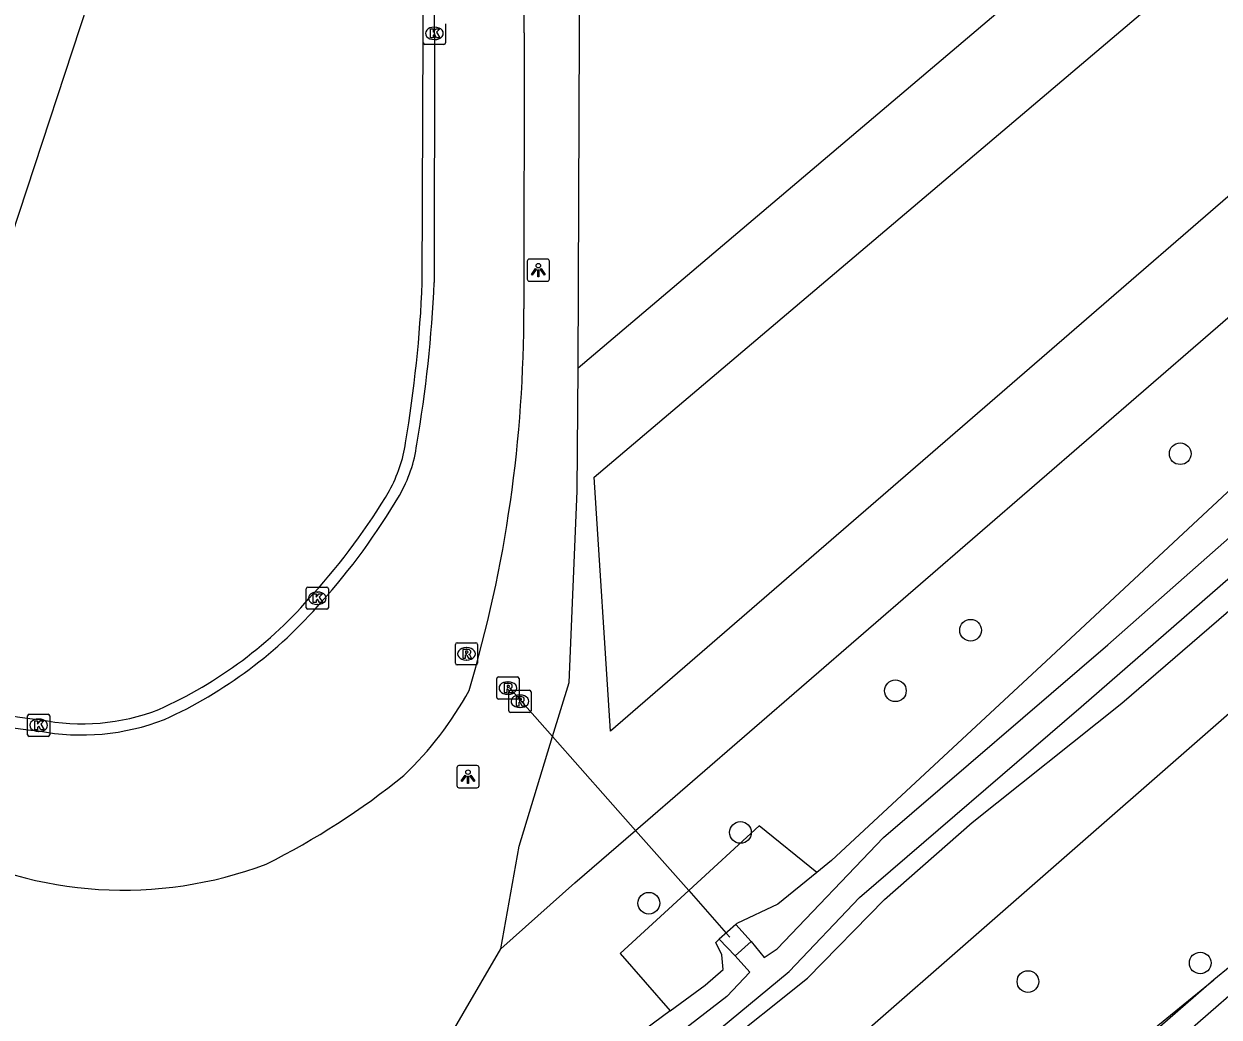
# Model space of a CAD drawing. Extents: x 155018 to 156648, y 383980 to 385733.
# Drawn here: x 156227.6 to 156281.5, y 384390.5 to 384435.2 of the extents above; entities that cross this region are included whole.
import ezdxf

# ---------------------------------------------------------------- set-up
doc = ezdxf.new("R2010")
doc.units = 0
for name, color, linetype in [('IMGEO_Berm_groen', 7, 'Continuous'), ('IMGEO_Boom', 7, 'Continuous'), ('IMGEO_Duiker', 7, 'Continuous'), ('IMGEO_Fietspad_gesloten', 7, 'Continuous'), ('IMGEO_Gemengd_bos', 7, 'Continuous'), ('IMGEO_Groenvoorziening', 7, 'Continuous'), ('IMGEO_Kolk', 7, 'Continuous'), ('IMGEO_Lichtpunt', 7, 'Continuous'), ('IMGEO_Loofbos', 7, 'Continuous'), ('IMGEO_Rijbaan_lokaal_gesloten', 7, 'Continuous'), ('IMGEO_Rijbaan_lokaal_open', 7, 'Continuous'), ('IMGEO_Rioolput', 7, 'Continuous'), ('IMGEO_Terreindeel_open', 7, 'Continuous'), ('IMGEO_Waterloop', 7, 'Continuous')]:
    doc.layers.add(name, color=color, linetype=linetype)

msp = doc.modelspace()

# ---------------------------------------------------------------- linework, layer by layer
at = {"layer": 'IMGEO_Berm_groen'}
for points in [[(156252.592, 384419.709), (156252.646, 384434.825), (156252.487, 384453.732), (156251.431, 384480.428), (156250.1, 384505.281), (156249.508, 384513.685), (156239.401, 384624.711)], [(156356.722, 384458.585), (156284.156, 384394.551), (156281.216, 384392.15)], [(156249.105, 384393.546), (156249.931, 384398.176), (156251.432, 384403.103), (156252.175, 384405.545), (156252.547, 384414.164), (156252.592, 384419.709)], [(156246.509, 384389.076), (156249.105, 384393.546)], [(156281.216, 384392.15), (156258.755, 384372.59), (156257.673, 384371.862), (156250.993, 384374.116), (156248.897, 384374.961), (156247.639, 384375.564), (156246.122, 384376.331), (156243.194, 384378.03), (156240.62, 384379.79), (156239.272, 384380.837)]]:
    msp.add_lwpolyline(points, dxfattribs=at)
at = {"layer": 'IMGEO_Boom'}
for centre in [(156279.706, 384415.854), (156270.264, 384407.898), (156266.873, 384405.17), (156259.895, 384398.786), (156255.769, 384395.599), (156280.608, 384392.904), (156272.848, 384392.068)]:
    msp.add_circle(centre, 0.489, dxfattribs=at)
at = {"layer": 'IMGEO_Duiker'}
msp.add_lwpolyline([(156249.488, 384405.303), (156251.432, 384403.103), (156255.164, 384398.879), (156257.563, 384396.164), (156259.25, 384394.254), (156259.413, 384394.07)], dxfattribs=at)
at = {"layer": 'IMGEO_Fietspad_gesloten'}
msp.add_lwpolyline([(156359.095, 384458.649), (156259.365, 384371.795), (156258.372, 384371.127), (156257.824, 384370.758)], dxfattribs=at)
at = {"layer": 'IMGEO_Gemengd_bos'}
for points in [[(156301.686, 384493.596), (156301.555, 384461.231), (156252.592, 384419.709)], [(156249.105, 384393.546), (156252.428, 384396.51), (156255.164, 384398.879), (156339.901, 384472.241), (156350.929, 384480.371)], [(156356.289, 384478.542), (156356.33, 384478.469), (156355.944, 384478.226), (156355.15, 384477.417), (156351.034, 384473.469), (156345.854, 384468.837), (156343.238, 384466.927), (156340.245, 384464.452), (156337.294, 384462.155), (156320.755, 384447.746), (156306.691, 384435.576), (156297.284, 384427.612), (156285.129, 384417.181), (156273.665, 384406.5), (156263.998, 384397.529), (156263.332, 384396.986)], [(156360.944, 384474.29), (156348, 384461.983), (156253.842, 384379.592), (156251.329, 384381.955)], [(156263.332, 384396.986), (156260.746, 384399.092), (156257.563, 384396.164), (156254.48, 384393.328), (156256.728, 384390.748)], [(156261.294, 384376.959), (156265.83, 384379.587), (156281.216, 384392.15)], [(156256.728, 384390.748), (156254.817, 384389.335), (156250.169, 384385.869), (156247.72, 384383.949), (156247.048, 384383.397), (156246.811, 384382.859), (156246.926, 384382.411), (156248.739, 384380.602), (156249.136, 384380.511), (156249.959, 384380.722), (156251.329, 384381.955)]]:
    msp.add_lwpolyline(points, dxfattribs=at)
at = {"layer": 'IMGEO_Groenvoorziening'}
for points in [[(156234.746, 384453.17), (156230.826, 384437.159), (156227.056, 384425.664), (156220.852, 384412.468)], [(156251.329, 384381.955), (156251.754, 384382.338), (156254.127, 384384.59), (156258.816, 384388.951), (156262.919, 384392.222), (156266.385, 384395.759), (156270.332, 384399.233), (156277.08, 384404.616), (156287.675, 384413.762)]]:
    msp.add_lwpolyline(points, dxfattribs=at)
at = {"layer": 'IMGEO_Kolk'}
for p, q in [((156245.608, 384434.368), (156245.608, 384435.22)), ((156246.096, 384435.074), (156246.121, 384435.074)), ((156246.609, 384435.22), (156246.609, 384434.368)), ((156246.535, 384434.294), (156245.683, 384434.294)), ((156246.119, 384434.514), (156246.094, 384434.514)), ((156240.332, 384408.915), (156240.332, 384409.767)), ((156240.407, 384409.841), (156241.259, 384409.841)), ((156240.82, 384409.621), (156240.845, 384409.621)), ((156241.333, 384409.767), (156241.333, 384408.915)), ((156240.843, 384409.061), (156240.818, 384409.061)), ((156241.259, 384408.841), (156240.407, 384408.841)), ((156227.782, 384403.189), (156227.782, 384404.041)), ((156227.857, 384404.115), (156228.709, 384404.115)), ((156228.27, 384403.895), (156228.295, 384403.895)), ((156228.783, 384404.041), (156228.783, 384403.189)), ((156228.709, 384403.115), (156227.857, 384403.115)), ((156228.293, 384403.335), (156228.268, 384403.335))]:
    msp.add_line(p, q, dxfattribs=at)
for points in [[(156245.608, 384434.368), (156245.608, 384435.22)], [(156245.929, 384434.994), (156246.052, 384434.994), (156246.052, 384434.843), (156246.182, 384434.994), (156246.346, 384434.994), (156246.2, 384434.843), (156246.353, 384434.594), (156246.201, 384434.594), (156246.116, 384434.758), (156246.052, 384434.691), (156246.052, 384434.594), (156245.929, 384434.594), (156245.929, 384434.994)], [(156246.609, 384435.22), (156246.609, 384434.368)], [(156246.535, 384434.294), (156245.683, 384434.294)], [(156240.332, 384408.915), (156240.332, 384409.767)], [(156240.407, 384409.841), (156241.259, 384409.841)], [(156240.653, 384409.541), (156240.776, 384409.541), (156240.776, 384409.39), (156240.906, 384409.541), (156241.07, 384409.541), (156240.924, 384409.39), (156241.077, 384409.141), (156240.925, 384409.141), (156240.84, 384409.305), (156240.776, 384409.238), (156240.776, 384409.141), (156240.653, 384409.141), (156240.653, 384409.541)], [(156241.333, 384409.767), (156241.333, 384408.915)], [(156241.259, 384408.841), (156240.407, 384408.841)], [(156227.782, 384403.189), (156227.782, 384404.041)], [(156227.857, 384404.115), (156228.709, 384404.115)], [(156228.103, 384403.815), (156228.226, 384403.815), (156228.226, 384403.664), (156228.356, 384403.815), (156228.52, 384403.815), (156228.374, 384403.664), (156228.527, 384403.415), (156228.375, 384403.415), (156228.29, 384403.579), (156228.226, 384403.512), (156228.226, 384403.415), (156228.103, 384403.415), (156228.103, 384403.815)], [(156228.783, 384404.041), (156228.783, 384403.189)], [(156228.709, 384403.115), (156227.857, 384403.115)]]:
    msp.add_lwpolyline(points, dxfattribs=at)
for centre, start, end in [((156245.685, 384434.37), 181.552, 268.448), ((156245.685, 384434.37), 181.552, 268.448), ((156246.533, 384434.37), 271.552, 358.448), ((156246.533, 384434.37), 271.552, 358.448), ((156240.409, 384409.765), 91.552, 178.448), ((156240.409, 384409.765), 91.552, 178.448), ((156241.257, 384409.765), 1.552, 88.448), ((156241.257, 384409.765), 1.552, 88.448), ((156240.409, 384408.917), 181.552, 268.448), ((156240.409, 384408.917), 181.552, 268.448), ((156241.257, 384408.917), 271.552, 358.448), ((156241.257, 384408.917), 271.552, 358.448), ((156227.859, 384404.039), 91.552, 178.448), ((156227.859, 384404.039), 91.552, 178.448), ((156228.707, 384404.039), 1.552, 88.448), ((156228.707, 384404.039), 1.552, 88.448), ((156227.859, 384403.191), 181.552, 268.448), ((156227.859, 384403.191), 181.552, 268.448), ((156228.707, 384403.191), 271.552, 358.448), ((156228.707, 384403.191), 271.552, 358.448)]:
    msp.add_arc(centre, 0.0765, start, end, dxfattribs=at)
for centre, major_axis, ratio, start_param, end_param in [((156246.095, 384434.794), (-0.387, 0.002), 0.722429, 4.712389, 7.853982), ((156246.12, 384434.794), (-0.39, 0.002), 0.717154, 1.570796, 4.712389), ((156240.819, 384409.341), (-0.387, 0.002), 0.722429, 4.712389, 7.853982), ((156240.844, 384409.341), (-0.39, 0.002), 0.717154, 1.570796, 4.712389), ((156228.269, 384403.615), (-0.387, 0.002), 0.722429, 4.712389, 7.853982), ((156228.294, 384403.615), (-0.39, 0.002), 0.717154, 1.570796, 4.712389)]:
    msp.add_ellipse(centre, major_axis=major_axis, ratio=ratio, start_param=start_param, end_param=end_param, dxfattribs=at)
at = {"layer": 'IMGEO_Lichtpunt'}
for p, q in [((156251.194, 384424.624), (156250.386, 384424.624)), ((156251.194, 384424.624), (156250.386, 384424.624)), ((156250.292, 384424.529), (156250.292, 384423.722)), ((156250.292, 384424.529), (156250.292, 384423.722)), ((156251.288, 384423.722), (156251.288, 384424.529)), ((156251.288, 384423.722), (156251.288, 384424.529)), ((156250.386, 384423.628), (156251.194, 384423.628)), ((156250.386, 384423.628), (156251.194, 384423.628)), ((156247.122, 384401.704), (156247.122, 384400.897)), ((156247.122, 384401.704), (156247.122, 384400.897)), ((156248.024, 384401.799), (156247.216, 384401.799)), ((156248.024, 384401.799), (156247.216, 384401.799)), ((156248.118, 384400.897), (156248.118, 384401.704)), ((156248.118, 384400.897), (156248.118, 384401.704)), ((156247.216, 384400.803), (156248.024, 384400.803)), ((156247.216, 384400.803), (156248.024, 384400.803))]:
    msp.add_line(p, q, dxfattribs=at)
for points in [[(156250.666, 384424.193), (156250.705, 384424.165), (156250.517, 384423.903), (156250.479, 384423.93), (156250.666, 384424.193)], [(156250.768, 384424.145), (156250.815, 384424.145), (156250.815, 384423.823), (156250.768, 384423.823), (156250.768, 384424.145)], [(156250.878, 384424.165), (156250.916, 384424.192), (156251.103, 384423.93), (156251.064, 384423.902), (156250.878, 384424.165)], [(156247.496, 384401.368), (156247.535, 384401.34), (156247.347, 384401.078), (156247.309, 384401.105), (156247.496, 384401.368)], [(156247.598, 384401.32), (156247.645, 384401.32), (156247.645, 384400.998), (156247.598, 384400.998), (156247.598, 384401.32)], [(156247.708, 384401.34), (156247.746, 384401.367), (156247.933, 384401.105), (156247.894, 384401.077), (156247.708, 384401.34)]]:
    msp.add_lwpolyline(points, dxfattribs=at)
for centre in [(156250.791, 384424.327), (156247.621, 384401.502)]:
    msp.add_circle(centre, 0.0994, dxfattribs=at)
for centre, start, end in [((156250.386, 384424.529), 90, 180), ((156250.386, 384424.529), 90, 180), ((156251.194, 384424.529), 0, 90), ((156251.194, 384424.529), 0, 90), ((156250.386, 384423.722), 180, 270), ((156250.386, 384423.722), 180, 270), ((156251.194, 384423.722), 270, 0), ((156251.194, 384423.722), 270, 360), ((156247.216, 384401.704), 90, 180), ((156247.216, 384401.704), 90, 180), ((156248.024, 384401.704), 0, 90), ((156248.024, 384401.704), 0, 90), ((156247.216, 384400.897), 180, 270), ((156247.216, 384400.897), 180, 270), ((156248.024, 384400.897), 270, 0), ((156248.024, 384400.897), 270, 360)]:
    msp.add_arc(centre, 0.0946, start, end, dxfattribs=at)
at = {"layer": 'IMGEO_Loofbos'}
msp.add_lwpolyline([(156303.525, 384446.201), (156254.035, 384403.349), (156253.299, 384414.802), (156302.326, 384456.378), (156303.525, 384446.201)], dxfattribs=at)
at = {"layer": 'IMGEO_Rijbaan_lokaal_gesloten'}
for points in [[(156246.11, 384434.793), (156246.103, 384423.568)], [(156250.146, 384434.815), (156250.135, 384422.383)]]:
    msp.add_lwpolyline(points, dxfattribs=at)
for centre, radius, start, end in [((155615.254, 384438.923), 634.905, 359.629285, 1.33094), ((155472.575, 384437.54), 773.539, 359.796527, 1.193715), ((156187.692, 384426.215), 58.471, 350.21298, 357.40511), ((156190.579, 384422.141), 59.557, 343.45285, 0.23286), ((156239.368, 384417.01), 5.989, 329.5298, 352.9596), ((156219.388, 384428.691), 29.134, 317.917, 329.6549), ((156225.504, 384422.497), 20.448, 294.3894, 319.314), ((156229.572, 384417.995), 14.693, 221.8641, 264.9345), ((156233.71, 384412.861), 15.933, 313.795, 331.1752), ((156230.207, 384413.604), 10.425, 259.3225, 291.0317), ((156223.609, 384427.352), 33.496, 296.4526, 309.1065), ((156232.109, 384414.318), 18.131, 242.1219, 290.7422)]:
    msp.add_arc(centre, radius, start, end, dxfattribs=at)
at = {"layer": 'IMGEO_Rijbaan_lokaal_open'}
msp.add_lwpolyline([(156245.564, 384423.553), (156245.603, 384434.807)], dxfattribs=at)
for centre, radius, start, end in [((155745.996, 384439.787), 499.632, 359.42886, 1.59186), ((156186.111, 384426.107), 59.508, 350.55428, 357.5402), ((156238.449, 384417.299), 6.434, 331.166, 351.436), ((156219.709, 384428.608), 28.319, 317.649, 329.4091), ((156225.716, 384422.22), 19.588, 294.0458, 319.62), ((156229.503, 384417.81), 13.986, 221.3627, 265.2079), ((156230.236, 384413.195), 9.515, 258.4763, 291.3303)]:
    msp.add_arc(centre, radius, start, end, dxfattribs=at)
at = {"layer": 'IMGEO_Rioolput'}
for p, q in [((156247.053, 384406.408), (156247.053, 384407.26)), ((156247.128, 384407.334), (156247.98, 384407.334)), ((156247.541, 384407.114), (156247.566, 384407.114)), ((156248.054, 384407.26), (156248.054, 384406.408)), ((156247.98, 384406.334), (156247.128, 384406.334)), ((156247.564, 384406.554), (156247.539, 384406.554)), ((156248.995, 384405.794), (156249.847, 384405.794)), ((156248.92, 384404.868), (156248.92, 384405.72)), ((156249.408, 384405.574), (156249.433, 384405.574)), ((156249.921, 384405.72), (156249.921, 384404.868)), ((156249.847, 384404.794), (156248.995, 384404.794)), ((156249.431, 384405.014), (156249.406, 384405.014)), ((156249.461, 384404.271), (156249.461, 384405.123)), ((156249.536, 384405.197), (156250.388, 384405.197)), ((156249.949, 384404.977), (156249.974, 384404.977)), ((156250.462, 384405.123), (156250.462, 384404.271)), ((156250.388, 384404.197), (156249.536, 384404.197)), ((156249.972, 384404.417), (156249.947, 384404.417))]:
    msp.add_line(p, q, dxfattribs=at)
for points in [[(156247.053, 384406.408), (156247.053, 384407.26)], [(156247.128, 384407.334), (156247.98, 384407.334)], [(156247.642, 384407.032), (156247.39, 384407.034), (156247.39, 384406.634)], [(156247.568, 384406.953), (156247.514, 384406.953), (156247.514, 384406.872)], [(156247.514, 384406.872), (156247.566, 384406.872)], [(156248.054, 384407.26), (156248.054, 384406.408)], [(156247.98, 384406.334), (156247.128, 384406.334)], [(156247.39, 384406.634), (156247.514, 384406.634), (156247.514, 384406.796), (156247.525, 384406.796)], [(156247.572, 384406.767), (156247.643, 384406.634), (156247.783, 384406.634), (156247.718, 384406.76)], [(156248.995, 384405.794), (156249.847, 384405.794)], [(156248.92, 384404.868), (156248.92, 384405.72)], [(156249.509, 384405.492), (156249.257, 384405.494), (156249.257, 384405.094)], [(156249.257, 384405.094), (156249.381, 384405.094), (156249.381, 384405.256), (156249.392, 384405.256)], [(156249.435, 384405.413), (156249.381, 384405.413), (156249.381, 384405.332)], [(156249.381, 384405.332), (156249.433, 384405.332)], [(156249.439, 384405.227), (156249.51, 384405.094), (156249.65, 384405.094), (156249.585, 384405.22)], [(156249.921, 384405.72), (156249.921, 384404.868)], [(156249.847, 384404.794), (156248.995, 384404.794)], [(156249.461, 384404.271), (156249.461, 384405.123)], [(156249.536, 384405.197), (156250.388, 384405.197)], [(156250.05, 384404.895), (156249.798, 384404.897), (156249.798, 384404.497)], [(156249.976, 384404.816), (156249.922, 384404.816), (156249.922, 384404.735)], [(156249.922, 384404.735), (156249.974, 384404.735)], [(156250.462, 384405.123), (156250.462, 384404.271)], [(156250.388, 384404.197), (156249.536, 384404.197)], [(156249.798, 384404.497), (156249.922, 384404.497), (156249.922, 384404.659), (156249.933, 384404.659)], [(156249.98, 384404.63), (156250.051, 384404.497), (156250.191, 384404.497), (156250.126, 384404.623)]]:
    msp.add_lwpolyline(points, dxfattribs=at)
for centre, radius, start, end in [((156247.13, 384407.258), 0.0765, 91.552, 178.448), ((156247.13, 384407.258), 0.0765, 91.552, 178.448), ((156247.55, 384407.061), 0.19, 274.7715, 282.9687), ((156247.574, 384406.857), 0.0964, 77.0061, 93.1865), ((156247.588, 384406.914), 0.0378, 276.6634, 79.6772), ((156247.641, 384406.922), 0.109, 350.3612, 89.416), ((156247.639, 384406.922), 0.112, 277.5842, 350.9817), ((156247.978, 384407.258), 0.0765, 1.552, 88.448), ((156247.978, 384407.258), 0.0765, 1.552, 88.448), ((156247.13, 384406.41), 0.0765, 181.552, 268.448), ((156247.13, 384406.41), 0.0765, 181.552, 268.448), ((156247.524, 384406.743), 0.0533, 26.0293, 88.6989), ((156247.623, 384406.707), 0.108, 29.5134, 73.7905), ((156247.978, 384406.41), 0.0765, 271.552, 358.448), ((156247.978, 384406.41), 0.0765, 271.552, 358.448), ((156248.997, 384405.718), 0.0765, 91.552, 178.448), ((156248.997, 384405.718), 0.0765, 91.552, 178.448), ((156249.845, 384405.718), 0.0765, 1.552, 88.448), ((156249.845, 384405.718), 0.0765, 1.552, 88.448), ((156249.391, 384405.203), 0.0533, 26.0293, 88.6989), ((156249.417, 384405.521), 0.19, 274.7715, 282.9687), ((156249.441, 384405.317), 0.0964, 77.0061, 93.1865), ((156249.455, 384405.374), 0.0378, 276.6634, 79.6772), ((156249.508, 384405.382), 0.109, 350.3612, 89.416), ((156249.506, 384405.382), 0.112, 277.5842, 350.9817), ((156249.49, 384405.167), 0.108, 29.5134, 73.7905), ((156248.997, 384404.87), 0.0765, 181.552, 268.448), ((156248.997, 384404.87), 0.0765, 181.552, 268.448), ((156249.538, 384405.121), 0.0765, 91.552, 178.448), ((156249.538, 384405.121), 0.0765, 91.552, 178.448), ((156249.845, 384404.87), 0.0765, 271.552, 358.448), ((156249.845, 384404.87), 0.0765, 271.552, 358.448), ((156249.958, 384404.924), 0.19, 274.7715, 282.9687), ((156249.982, 384404.72), 0.0964, 77.0061, 93.1865), ((156249.996, 384404.777), 0.0378, 276.6634, 79.6772), ((156250.049, 384404.785), 0.109, 350.3612, 89.416), ((156250.047, 384404.785), 0.112, 277.5842, 350.9817), ((156250.031, 384404.57), 0.108, 29.5134, 73.7905), ((156250.386, 384405.121), 0.0765, 1.552, 88.448), ((156250.386, 384405.121), 0.0765, 1.552, 88.448), ((156249.538, 384404.273), 0.0765, 181.552, 268.448), ((156249.538, 384404.273), 0.0765, 181.552, 268.448), ((156249.932, 384404.606), 0.0533, 26.0293, 88.6989), ((156250.386, 384404.273), 0.0765, 271.552, 358.448), ((156250.386, 384404.273), 0.0765, 271.552, 358.448)]:
    msp.add_arc(centre, radius, start, end, dxfattribs=at)
for centre, major_axis, ratio, start_param, end_param in [((156247.54, 384406.834), (-0.387, 0.002), 0.722429, 4.712389, 7.853982), ((156247.565, 384406.834), (-0.39, 0.002), 0.717154, 1.570796, 4.712389), ((156249.407, 384405.294), (-0.387, 0.002), 0.722429, 4.712389, 7.853982), ((156249.432, 384405.294), (-0.39, 0.002), 0.717154, 1.570796, 4.712389), ((156249.948, 384404.697), (-0.387, 0.002), 0.722429, 4.712389, 7.853982), ((156249.973, 384404.697), (-0.39, 0.002), 0.717154, 1.570796, 4.712389)]:
    msp.add_ellipse(centre, major_axis=major_axis, ratio=ratio, start_param=start_param, end_param=end_param, dxfattribs=at)
at = {"layer": 'IMGEO_Terreindeel_open'}
for points in [[(156263.332, 384396.986), (156261.574, 384395.555), (156259.733, 384394.682), (156259.693, 384394.646)], [(156259.693, 384394.646), (156258.934, 384393.971)], [(156259.693, 384394.646), (156260.371, 384393.877)], [(156256.728, 384390.748), (156258.299, 384391.91), (156259.122, 384392.608), (156259.05, 384393.277), (156258.781, 384393.834), (156258.934, 384393.971)], [(156258.934, 384393.971), (156259.662, 384393.221)]]:
    msp.add_lwpolyline(points, dxfattribs=at)
at = {"layer": 'IMGEO_Waterloop'}
for points in [[(156260.371, 384393.877), (156260.968, 384393.158), (156261.554, 384393.539), (156266.345, 384398.563), (156276.444, 384407.248), (156294.281, 384422.987)], [(156259.662, 384393.221), (156260.316, 384392.497), (156259.289, 384391.399), (156250.969, 384384.972), (156249.335, 384383.947), (156248.548, 384383.206), (156248.529, 384382.708), (156248.657, 384382.17), (156249.048, 384381.935), (156249.552, 384382.029), (156253.734, 384385.5), (156255.899, 384387.401), (156262.093, 384392.517), (156265.261, 384395.85), (156275.243, 384404.451), (156284.862, 384412.833)], [(156259.662, 384393.221), (156260.371, 384393.877)]]:
    msp.add_lwpolyline(points, dxfattribs=at)

doc.saveas('drawing.dxf')
